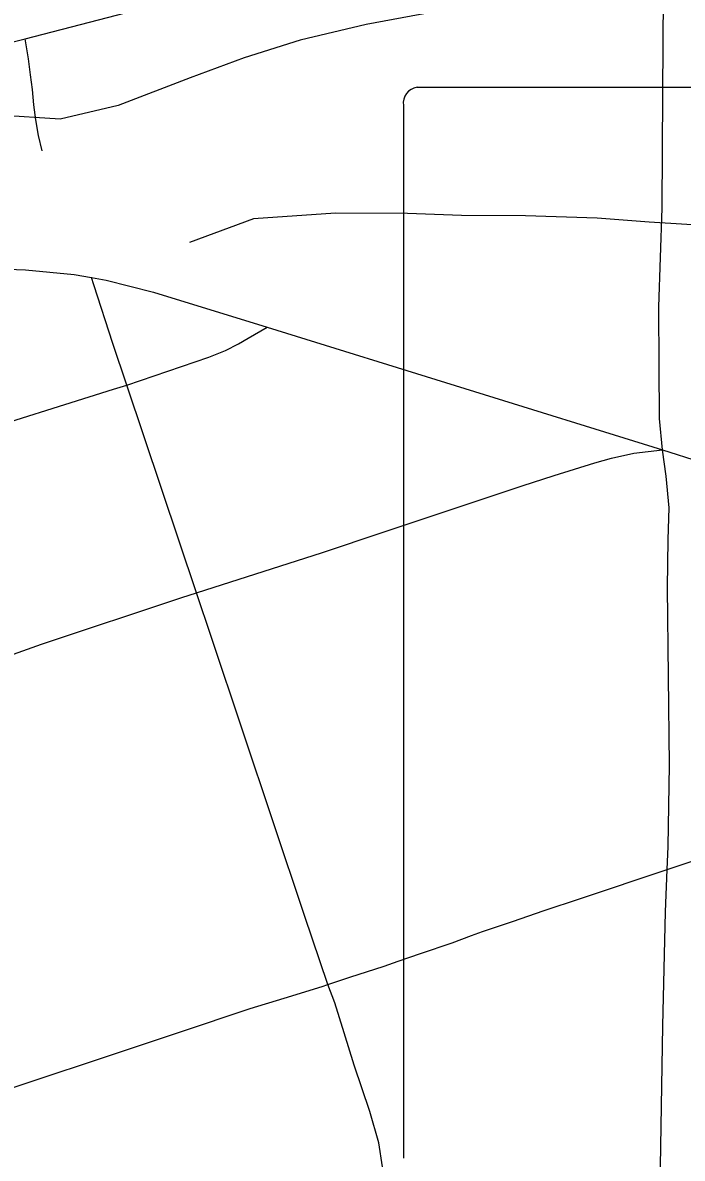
# Model space of a CAD drawing. Extents: x 0 to 34, y 0 to 22.
# Drawn here: x 14.4787 to 14.604, y 17.7906 to 18.0065 of the extents above; entities that cross this region are included whole.
import ezdxf

# ---------------------------------------------------------------- set-up
doc = ezdxf.new("R2010")
doc.units = 0
for name, color, linetype in [('GM_X_City_Street', 7, 'Continuous'), ('GM_X_County_Road', 7, 'Continuous'), ('GM_X_Minor_River', 7, 'Continuous'), ('GM_X_State_Route', 7, 'Continuous'), ('GM_X_State_Shield', 7, 'Continuous')]:
    doc.layers.add(name, color=color, linetype=linetype)

msp = doc.modelspace()

# ---------------------------------------------------------------- linework, layer by layer
at = {"layer": 'GM_X_City_Street'}
for points in [[(14.60025985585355, 17.925295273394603), (14.599725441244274, 17.931235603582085), (14.599619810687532, 17.94120856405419), (14.599570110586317, 17.952480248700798), (14.600222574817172, 17.971251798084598), (14.600340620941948, 17.993136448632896), (14.600471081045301, 18.011821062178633), (14.600651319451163, 18.02319833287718), (14.6008874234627, 18.033892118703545)], [(14.48236733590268, 17.98211338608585), (14.48167137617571, 17.98506485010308), (14.481130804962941, 17.988010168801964), (14.480751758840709, 17.99091817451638), (14.480534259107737, 17.993801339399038), (14.480173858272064, 17.996572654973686), (14.47978240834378, 17.999604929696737), (14.479142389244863, 18.003420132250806)], [(14.547337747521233, 17.747328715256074), (14.547064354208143, 17.784710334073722), (14.547064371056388, 17.78899159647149), (14.546343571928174, 17.7935710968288), (14.544622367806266, 17.79951138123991), (14.541664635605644, 17.808334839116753), (14.539757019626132, 17.814486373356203), (14.537973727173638, 17.82019055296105), (14.536675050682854, 17.823682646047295), (14.532201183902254, 17.8367686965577), (14.51454183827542, 17.889665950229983), (14.511708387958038, 17.898110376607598), (14.498460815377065, 17.937617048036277), (14.495813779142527, 17.94552088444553), (14.492203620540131, 17.9566869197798), (14.491762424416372, 17.958035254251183)], [(14.254312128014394, 17.857062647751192), (14.259972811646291, 17.858883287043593), (14.277656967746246, 17.86492300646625), (14.292439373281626, 17.86951489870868), (14.295701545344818, 17.870596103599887), (14.338004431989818, 17.884682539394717), (14.339825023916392, 17.885285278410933), (14.395027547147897, 17.903615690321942), (14.407753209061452, 17.907841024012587), (14.434335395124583, 17.91670175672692), (14.448956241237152, 17.921691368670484), (14.460451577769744, 17.9256121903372), (14.466907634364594, 17.927718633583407), (14.495894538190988, 17.936815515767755), (14.498460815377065, 17.937617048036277), (14.514057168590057, 17.94294841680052), (14.517188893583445, 17.944191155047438), (14.5196743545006, 17.945433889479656), (14.521544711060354, 17.946521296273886), (14.525123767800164, 17.94861530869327)], [(14.511708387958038, 17.898110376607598), (14.535631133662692, 17.90577186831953), (14.547169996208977, 17.909661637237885), (14.573578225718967, 17.918478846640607), (14.57969246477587, 17.92045483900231), (14.587416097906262, 17.922853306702), (14.59060373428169, 17.923698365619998), (14.594847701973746, 17.92465530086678), (14.60025985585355, 17.925295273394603)], [(14.601179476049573, 17.845536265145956), (14.601365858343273, 17.84989828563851), (14.6016019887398, 17.86535792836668), (14.601241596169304, 17.899098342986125), (14.601347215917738, 17.908251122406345), (14.60152740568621, 17.914259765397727), (14.600999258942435, 17.920305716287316), (14.60025985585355, 17.925295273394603)], [(14.408592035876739, 17.863630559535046), (14.419267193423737, 17.866973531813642), (14.434024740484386, 17.871882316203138), (14.451435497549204, 17.877667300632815), (14.464602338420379, 17.882085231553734), (14.482243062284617, 17.888379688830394), (14.50891224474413, 17.897221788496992), (14.511708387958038, 17.898110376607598)], [(14.466143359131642, 17.80053662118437), (14.508446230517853, 17.81462309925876), (14.521917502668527, 17.81910936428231), (14.528348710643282, 17.82109153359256), (14.535581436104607, 17.823316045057), (14.536675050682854, 17.823682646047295), (14.540832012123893, 17.82507455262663), (14.547368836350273, 17.82718718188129), (14.550059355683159, 17.828113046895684), (14.554290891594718, 17.82956082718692), (14.560299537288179, 17.83162377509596), (14.563990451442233, 17.832965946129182), (14.566090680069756, 17.833724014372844), (14.571751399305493, 17.83566268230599), (14.5778035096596, 17.8377318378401), (14.584713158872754, 17.840037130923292), (14.601179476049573, 17.845536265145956), (14.622069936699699, 17.852514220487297)], [(14.598936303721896, 17.764236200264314), (14.59952662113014, 17.776197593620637), (14.59981867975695, 17.785269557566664), (14.600346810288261, 17.81582232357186), (14.60083772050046, 17.837501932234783), (14.601179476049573, 17.845536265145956)]]:
    msp.add_lwpolyline(points, dxfattribs=at)
at = {"layer": 'GM_X_County_Road'}
for points in [[(14.479142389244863, 18.003420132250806), (14.505295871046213, 18.010224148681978), (14.529318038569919, 18.01583509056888), (14.544007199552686, 18.019246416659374), (14.553893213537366, 18.021620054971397), (14.575274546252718, 18.027380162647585)], [(14.374416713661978, 17.97752143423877), (14.379648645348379, 17.978776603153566), (14.385949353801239, 17.980423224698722), (14.418925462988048, 17.98837055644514), (14.454809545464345, 17.997380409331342), (14.479142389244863, 18.003420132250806)]]:
    msp.add_lwpolyline(points, dxfattribs=at)
at = {"layer": 'GM_X_Minor_River'}
for points in [[(14.688451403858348, 18.04315665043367), (14.676985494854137, 18.037630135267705), (14.66747791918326, 18.03310362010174), (14.653025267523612, 18.0278346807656), (14.640097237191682, 18.023700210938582), (14.629837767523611, 18.02221536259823), (14.615777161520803, 18.021124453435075), (14.605896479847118, 18.019637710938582), (14.592972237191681, 18.016264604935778), (14.581945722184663, 18.013262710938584), (14.566741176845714, 18.01027596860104), (14.554197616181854, 18.008039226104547), (14.543938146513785, 18.00617558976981), (14.531392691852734, 18.00317937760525), (14.520744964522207, 17.99979490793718), (14.51047791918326, 17.99603165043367), (14.496786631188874, 17.9907570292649), (14.485762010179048, 17.988135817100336), (14.473987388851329, 17.988938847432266)], [(14.777057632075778, 17.96224200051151), (14.76412391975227, 17.956586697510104), (14.754616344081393, 17.95320033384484), (14.742445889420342, 17.94830260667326), (14.73104248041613, 17.946442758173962), (14.719644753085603, 17.946101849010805), (14.705964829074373, 17.94538783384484), (14.69456899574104, 17.94580828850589), (14.682036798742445, 17.946992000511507), (14.670264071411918, 17.94893328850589), (14.655841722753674, 17.95354313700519), (14.645595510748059, 17.958139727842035), (14.635728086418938, 17.961594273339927), (14.62509740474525, 17.96429313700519), (14.611050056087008, 17.967760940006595), (14.597754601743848, 17.96856586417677), (14.587879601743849, 17.969361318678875), (14.574205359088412, 17.969789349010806), (14.562046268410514, 17.96983101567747), (14.551790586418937, 17.970247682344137), (14.538112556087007, 17.970295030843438), (14.52253301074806, 17.969207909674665), (14.510362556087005, 17.96469086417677)]]:
    msp.add_lwpolyline(points, dxfattribs=at)
at = {"layer": 'GM_X_State_Route'}
msp.add_lwpolyline([(14.32500539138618, 17.963708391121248), (14.348238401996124, 17.96322991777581), (14.374286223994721, 17.962378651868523), (14.391883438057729, 17.961800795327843), (14.460526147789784, 17.96021626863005), (14.479192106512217, 17.95949548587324), (14.488431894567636, 17.958619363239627), (14.491762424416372, 17.958035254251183), (14.494508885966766, 17.95755682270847), (14.503506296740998, 17.95526395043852), (14.525123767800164, 17.94861530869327), (14.60025985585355, 17.925295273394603), (14.614582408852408, 17.92072824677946), (14.633552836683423, 17.91455183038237), (14.657195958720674, 17.90690895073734), (14.686779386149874, 17.897526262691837), (14.718307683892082, 17.887963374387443), (14.72243360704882, 17.886714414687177), (14.734158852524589, 17.883122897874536), (14.74493959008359, 17.87982345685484), (14.754347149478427, 17.8769464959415), (14.76686774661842, 17.873112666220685), (14.820193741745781, 17.856422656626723), (14.828215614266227, 17.853862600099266)], dxfattribs=at)
at = {"layer": 'GM_X_State_Shield'}
for p, q in [((14.630848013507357, 17.994208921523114), (14.553631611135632, 17.994208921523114)), ((14.551036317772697, 17.99076566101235), (14.551036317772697, 17.79064541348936))]:
    msp.add_line(p, q, dxfattribs=at)
msp.add_arc((14.554056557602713, 17.99119178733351), 0.003054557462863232, 98.1301027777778, 188.13010277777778, dxfattribs=at)

doc.saveas('drawing.dxf')
